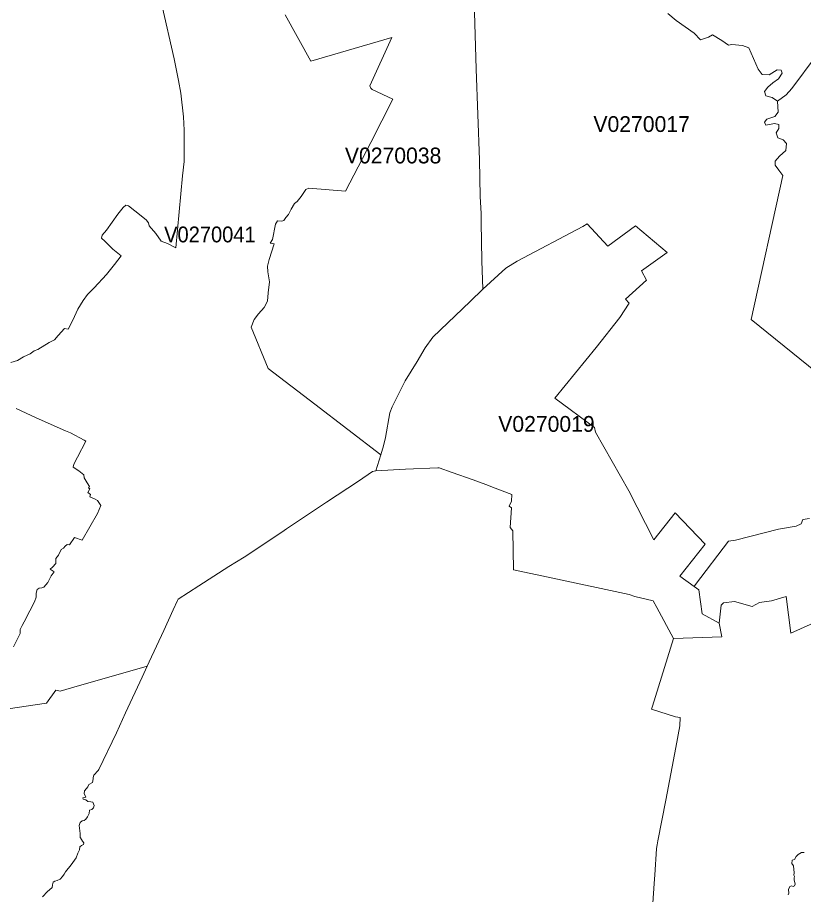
# Model space of a CAD drawing. Extents: x 369010 to 735936, y 6377141 to 6616555.
# Drawn here: x 408735 to 413706, y 6457471 to 6463018 of the extents above; entities that cross this region are included whole.
import ezdxf
from ezdxf.enums import TextEntityAlignment as Align

# ---------------------------------------------------------------- set-up
doc = ezdxf.new("R2010")
doc.units = 0
doc.header["$LTSCALE"] = 40
doc.layers.add('3', color=7, linetype='Continuous', lineweight=13)
doc.layers.add('4', color=7, linetype='Continuous')

msp = doc.modelspace()

# ---------------------------------------------------------------- linework, layer by layer
at = {"layer": '3'}
for points in [[(409777.65, 6462017.4), (409788.24, 6462107.6), (409789.4, 6462175.62), (409789.56, 6462304.21), (409785.59, 6462390.61), (409768.71, 6462538.24), (409754.31, 6462619.33), (409725.68, 6462755.71), (409569.11, 6463442.22)], [(409569.11, 6463442.22), (409725.68, 6462755.71)], [(410427.58, 6463034.25), (410591.1, 6462742.14), (411102.84, 6462891.26), (410964.31, 6462585.74), (410969.44, 6462570.01), (410977.39, 6462563.39), (411109.29, 6462500.67), (410969.44, 6462228.25), (410808.74, 6461920.25), (410576.7, 6461938.45), (410558.5, 6461930.67), (410529.7, 6461884.83), (410504.87, 6461853.55), (410487.83, 6461840.47), (410465.65, 6461806.38), (410450.09, 6461772.45), (410431.72, 6461752.76), (410418.64, 6461734.55), (410406.89, 6461729.25), (410379.42, 6461731.9), (410366.51, 6461711.54), (410346.98, 6461613.57), (410333.91, 6461591.39), (410358.73, 6461586.09), (410327.29, 6461488.11), (410316.86, 6461445.25), (410318.18, 6461408.67), (410329.93, 6461345.95), (410320.83, 6461276.6), (410316.86, 6461222.98), (410296.01, 6461183.92), (410259.43, 6461143.37), (410231.96, 6461108.61), (410212.43, 6461058.96), (410319.51, 6460796.64), (410616.09, 6460573.04), (411032.33, 6460252.3), (411049.05, 6460307.74), (411062.95, 6460361.2), (411090.92, 6460517.1), (411104.33, 6460555.33), (411135.61, 6460619.22), (411188.07, 6460719.02), (411262.05, 6460842.15), (411314.35, 6460927.72), (411361.36, 6460994.91), (411597.53, 6461220.83), (411677.3, 6461298.94), (411672.01, 6461479.34), (411669.85, 6461603.64), (411666.71, 6461719.65), (411667.21, 6461778.24), (411662.41, 6461885.49), (411657.61, 6462117.86), (411635.76, 6462690.5), (411625, 6463051.13)], [(411625, 6463051.13), (411635.76, 6462690.5), (411657.61, 6462117.86), (411662.41, 6461885.49), (411667.21, 6461778.24), (411666.71, 6461719.65), (411669.85, 6461603.64), (411672.01, 6461479.34), (411677.3, 6461298.94), (411824.6, 6461433.17), (411894.61, 6461475.87), (412311.68, 6461694.99), (412338.66, 6461713.53), (412469.24, 6461571.03), (412643.51, 6461699.79), (412843.28, 6461531.81), (412681.25, 6461415.95), (412712.53, 6461357.04), (412580.79, 6461235.89), (412604.79, 6461211.89), (412544.87, 6461120.86), (412394.1, 6460930.03), (412134.26, 6460610.28), (412384.5, 6460423.92), (412391.12, 6460395.79), (412601.64, 6460023.24), (412760.36, 6459714.41), (412895.58, 6459884.05), (413083.59, 6459686.44), (412924.54, 6459483.2), (413014.91, 6459417.66), (413023.68, 6459431.73), (413233.04, 6459705.8), (413275.57, 6459712.42), (413549.15, 6459781.27), (413659.54, 6459800.47), (413692.15, 6459814.21), (413702.74, 6459842.34), (413744.61, 6459848.8)], [(412848.41, 6463043.02), (412902.03, 6462999.17), (413014.74, 6462918.73), (413055.95, 6462877.19), (413105.11, 6462893.57), (413129.93, 6462908.64), (413189.51, 6462872.56), (413232.71, 6462842.6), (413253.73, 6462846.41), (413320.59, 6462839.95), (413360.48, 6462825.55), (413420.06, 6462690.34), (413444.89, 6462658.39), (413488.74, 6462654.42), (413539.39, 6462685.87), (413565.7, 6462683.88), (413572.16, 6462664.85), (413547.99, 6462630.92), (413512.58, 6462604.11), (413480.47, 6462578.12), (413460.77, 6462548.83), (413468.06, 6462522.51), (413507.94, 6462511.43), (413541.21, 6462489.41), (413596.82, 6462529.3), (413632.24, 6462569.85), (413786.98, 6462775.24)], [(413055.95, 6462877.19), (413014.74, 6462918.73), (412902.03, 6462999.17), (412848.41, 6463043.02)], [(411109.29, 6462500.67), (410977.39, 6462563.39), (410969.44, 6462570.01), (410964.31, 6462585.74), (411102.84, 6462891.26), (410591.1, 6462742.14), (410427.58, 6463034.25)], [(413947.69, 6460645.7), (413375.7, 6461106.96), (413576.79, 6462018.39), (413550.64, 6462053.14), (413526.48, 6462083.27), (413527.14, 6462108.75), (413554.12, 6462141.52), (413595.33, 6462176.11), (413598.64, 6462219.97), (413577.62, 6462243.47), (413544.85, 6462256.55), (413533.76, 6462287.33), (413550.81, 6462316.13), (413550.31, 6462341.45), (413522.84, 6462347.41), (413468.55, 6462337.48), (413458.79, 6462356.51), (413475.17, 6462374.22), (413524.82, 6462392.43), (413547.17, 6462419.9), (413541.21, 6462489.41), (413507.94, 6462511.43), (413468.06, 6462522.51), (413460.77, 6462548.83), (413480.47, 6462578.12), (413512.58, 6462604.11), (413547.99, 6462630.92), (413572.16, 6462664.85), (413565.7, 6462683.88), (413539.39, 6462685.87), (413488.74, 6462654.42), (413444.89, 6462658.39), (413420.06, 6462690.34), (413360.48, 6462825.55), (413320.59, 6462839.95), (413253.73, 6462846.41), (413232.71, 6462842.6), (413189.51, 6462872.56), (413129.93, 6462908.64), (413105.11, 6462893.57), (413055.95, 6462877.19)], [(413786.98, 6462775.24), (413632.24, 6462569.85), (413596.82, 6462529.3), (413541.21, 6462489.41), (413547.17, 6462419.9), (413524.82, 6462392.43), (413475.17, 6462374.22), (413458.79, 6462356.51), (413468.55, 6462337.48), (413522.84, 6462347.41), (413550.31, 6462341.45), (413550.81, 6462316.13), (413533.76, 6462287.33), (413544.85, 6462256.55), (413577.62, 6462243.47), (413598.64, 6462219.97), (413595.33, 6462176.11), (413554.12, 6462141.52), (413527.14, 6462108.75), (413526.48, 6462083.27), (413550.64, 6462053.14), (413576.79, 6462018.39), (413375.7, 6461106.96), (413947.69, 6460645.7)], [(409725.68, 6462755.71), (409754.31, 6462619.33), (409768.71, 6462538.24), (409785.59, 6462390.61), (409789.56, 6462304.21), (409789.4, 6462175.62), (409788.24, 6462107.6), (409777.65, 6462017.4), (409735.94, 6461561.76), (409683.64, 6461589.24), (409644.42, 6461603.64), (409610.49, 6461652.13), (409567.46, 6461700.46), (409563.49, 6461719.99), (409549.09, 6461738.36), (409477.59, 6461795.62), (409437.04, 6461825.74), (409420.16, 6461831.04), (409403.11, 6461816.64), (409369.18, 6461774.77), (409297.36, 6461672.82), (409269.88, 6461640.05), (409267.23, 6461623), (409286.93, 6461602.15), (409339.06, 6461552.5), (409390.37, 6461509.8), (409348.66, 6461455.01), (409297.69, 6461392.12), (409219.24, 6461307.22), (409177.36, 6461265.35), (409150.06, 6461228.77), (409117.62, 6461172), (409085.01, 6461102.66), (409054.89, 6461046.38), (409031.39, 6461050.36), (408992.33, 6461007.16), (408968.66, 6460979.69), (408936.06, 6460962.8), (408864.23, 6460916.96), (408839.41, 6460909.18), (408814.58, 6460889.49), (408772.71, 6460871.28), (408735.3, 6460849.27), (408693.6, 6460836.19)], [(408616.47, 6458637.31), (408917.85, 6458680.17), (408977.93, 6458762.59), (409005.41, 6458757.3), (409075.91, 6458776.99), (409555.04, 6458915.19), (409567.46, 6458942), (409660.47, 6459141.1), (409720.55, 6459271.68), (409748.02, 6459331.1), (409751.17, 6459337.89), (409880.92, 6459422.96), (410071.91, 6459545.26), (410167.74, 6459604.51), (410406.56, 6459763.4), (410436.85, 6459783.42), (410690.24, 6459951.91), (410890.83, 6460084.81), (410981.19, 6460145.21), (411001.05, 6460149.52), (411032.33, 6460252.3), (410616.09, 6460573.04), (410319.51, 6460796.64), (410212.43, 6461058.96), (410231.96, 6461108.61), (410259.43, 6461143.37), (410296.01, 6461183.92), (410316.86, 6461222.98), (410320.83, 6461276.6), (410329.93, 6461345.95), (410318.18, 6461408.67), (410316.86, 6461445.25), (410327.29, 6461488.11), (410358.73, 6461586.09), (410333.91, 6461591.39), (410346.98, 6461613.57), (410366.51, 6461711.54), (410379.42, 6461731.9), (410406.89, 6461729.25), (410418.64, 6461734.55), (410431.72, 6461752.76), (410450.09, 6461772.45), (410465.65, 6461806.38), (410487.83, 6461840.47), (410504.87, 6461853.55), (410529.7, 6461884.83), (410558.5, 6461930.67), (410576.7, 6461938.45), (410808.74, 6461920.25), (410969.44, 6462228.25), (411109.29, 6462500.67)], [(408693.6, 6460836.19), (408735.3, 6460849.27), (408772.71, 6460871.28), (408814.58, 6460889.49), (408839.41, 6460909.18), (408864.23, 6460916.96), (408936.06, 6460962.8), (408968.66, 6460979.69), (408992.33, 6461007.16), (409031.39, 6461050.36), (409054.89, 6461046.38), (409085.01, 6461102.66), (409117.62, 6461172), (409150.06, 6461228.77), (409177.36, 6461265.35), (409219.24, 6461307.22), (409297.69, 6461392.12), (409348.66, 6461455.01), (409390.37, 6461509.8), (409339.06, 6461552.5), (409286.93, 6461602.15), (409267.23, 6461623), (409269.88, 6461640.05), (409297.36, 6461672.82), (409369.18, 6461774.77), (409403.11, 6461816.64), (409420.16, 6461831.04), (409437.04, 6461825.74), (409477.59, 6461795.62), (409549.09, 6461738.36), (409563.49, 6461719.99), (409567.46, 6461700.46), (409610.49, 6461652.13), (409644.42, 6461603.64), (409683.64, 6461589.24), (409735.94, 6461561.76), (409777.65, 6462017.4)], [(415455.43, 6461973.37), (415205.02, 6461673.15), (415068.15, 6461514.76), (414906.95, 6461364.65), (414925.98, 6461344.29), (414947.99, 6461285.04), (414995, 6461092.23), (415008.73, 6460935.99), (415043.98, 6460826.26), (415125.25, 6460739.04), (415117.47, 6460693.36), (415393.86, 6459670.22), (414419.7, 6459407.56), (414030.77, 6459304.79), (413626.28, 6459124.22), (413597.31, 6459355.93), (413504.96, 6459327.79), (413428.5, 6459318.03), (413381.5, 6459292.7), (413269.62, 6459322.83), (413200.27, 6459314.55), (413185.21, 6459301.48), (413173.62, 6459187.11)], [(408710.48, 6459036.83), (408752.18, 6459120.41), (408752.18, 6459146.56), (408763.94, 6459171.39), (408777.01, 6459195.06), (408812.1, 6459264.73), (408842.05, 6459322.16), (408852.65, 6459350.96), (408853.8, 6459375.79), (408859.1, 6459399.29), (408872.18, 6459408.56), (408889.22, 6459409.88), (408900.97, 6459415.01), (408926.96, 6459443.81), (408947.98, 6459485.68), (408966.18, 6459510.51), (408941.19, 6459528.38), (408955.59, 6459540.13), (408977.77, 6459563.63), (408977.77, 6459594.91), (408993.49, 6459615.93), (409010.54, 6459652.51), (409026.09, 6459660.29), (409036.69, 6459674.69), (409049.6, 6459685.11), (409063.99, 6459682.63), (409095.44, 6459729.63), (409143.77, 6459711.26), (409241.75, 6459881.24), (409262.76, 6459930.23), (409241.75, 6459962.99), (409226.19, 6459972.1), (409193.42, 6459986.5), (409197.39, 6460000.9), (409180.34, 6460012.65), (409192.09, 6460036.15), (409184.32, 6460042.77), (409189.61, 6460051.87), (409176.54, 6460075.37), (409156.84, 6460106.82), (409154.19, 6460125.02), (409122.91, 6460150.01), (409086.34, 6460173.52), (409091.63, 6460193.05), (409113.81, 6460237.57), (409167.77, 6460337.36), (409157.17, 6460343.99), (409071.11, 6460390.99), (409038.34, 6460404.06), (408854.14, 6460485.16), (408727.36, 6460545.4)], [(408727.36, 6460545.4), (408854.14, 6460485.16), (409038.34, 6460404.06), (409071.11, 6460390.99), (409157.17, 6460343.99), (409167.77, 6460337.36), (409113.81, 6460237.57), (409091.63, 6460193.05), (409086.34, 6460173.52), (409122.91, 6460150.01), (409154.19, 6460125.02), (409156.84, 6460106.82), (409176.54, 6460075.37), (409189.61, 6460051.87), (409184.32, 6460042.77), (409192.09, 6460036.15), (409180.34, 6460012.65), (409197.39, 6460000.9), (409193.42, 6459986.5), (409226.19, 6459972.1), (409241.75, 6459962.99), (409262.76, 6459930.23), (409241.75, 6459881.24), (409143.77, 6459711.26), (409095.44, 6459729.63), (409063.99, 6459682.63), (409049.6, 6459685.11), (409036.69, 6459674.69), (409026.09, 6459660.29), (409010.54, 6459652.51), (408993.49, 6459615.93), (408977.77, 6459594.91), (408977.77, 6459563.63), (408955.59, 6459540.13), (408941.19, 6459528.38), (408966.18, 6459510.51), (408947.98, 6459485.68), (408926.96, 6459443.81), (408900.97, 6459415.01), (408889.22, 6459409.88), (408872.18, 6459408.56), (408859.1, 6459399.29), (408853.8, 6459375.79), (408852.65, 6459350.96), (408842.05, 6459322.16), (408812.1, 6459264.73), (408777.01, 6459195.06), (408763.94, 6459171.39), (408752.18, 6459146.56)], [(413744.61, 6459848.8), (413702.74, 6459842.34), (413692.15, 6459814.21), (413659.54, 6459800.47), (413549.15, 6459781.27), (413275.57, 6459712.42), (413233.04, 6459705.8), (413023.68, 6459431.73), (413014.91, 6459417.66), (413043.7, 6459398.13), (413065.22, 6459245.2), (413173.62, 6459187.11), (413185.21, 6459301.48), (413200.27, 6459314.55), (413269.62, 6459322.83), (413381.5, 6459292.7), (413428.5, 6459318.03), (413504.96, 6459327.79), (413597.31, 6459355.93), (413626.28, 6459124.22), (414030.77, 6459304.79)], [(413173.62, 6459187.11), (413189.68, 6459099.56), (412884.99, 6459089.63), (412752.25, 6458660.97), (412745.63, 6458642.6), (412896.9, 6458593.95), (412926.86, 6458589.97), (412925.2, 6458538.17), (412898.72, 6458400.8), (412835, 6458067.97), (412786.01, 6457810.78), (412781.05, 6457785.62), (412776.41, 6457762.45), (412775.92, 6457759.31), (412765.49, 6457595.46), (412762.02, 6457539.69), (412753.91, 6457416.05)], [(408752.18, 6459146.56), (408752.18, 6459120.41), (408710.48, 6459036.83)], [(409555.04, 6458915.19), (409075.91, 6458776.99), (409005.41, 6458757.3), (408977.93, 6458762.59), (408917.85, 6458680.17), (408616.47, 6458637.31)], [(409417.68, 6458620.59), (409522.77, 6458845.68), (409555.04, 6458915.19)], [(408892.37, 6457455.77), (408925.14, 6457490.2), (408925.3, 6457490.37), (408953.11, 6457512.05), (408953.27, 6457512.21), (408956.58, 6457531.41), (408961.05, 6457547.63), (408971.48, 6457554.08), (408986.87, 6457559.38), (409005.24, 6457567.66), (409018.81, 6457583.87), (409030.23, 6457600.09), (409037.84, 6457614.66), (409075.41, 6457658.68), (409105.21, 6457701.55), (409117.45, 6457731.67), (409126.22, 6457752.52), (409130.03, 6457771.56), (409140.46, 6457780.33), (409153.2, 6457786.45), (409154.53, 6457796.38), (409154.19, 6457796.71), (409146.25, 6457808.79), (409132.68, 6457829.65), (409132.18, 6457830.14), (409132.18, 6457856.29), (409125.73, 6457906.28), (409131.35, 6457926.63), (409143.93, 6457935.74), (409156.68, 6457938.38), (409167.1, 6457947.98), (409178.03, 6457961.56), (409188.29, 6457983.07), (409190.94, 6458004.75), (409206.16, 6458007.4), (409215.76, 6458018.32), (409219.73, 6458033.88), (409212.29, 6458053.91), (409199.71, 6458057.38), (409180.01, 6458058.37), (409167.43, 6458068.31), (409150.88, 6458073.1), (409147.91, 6458082.21), (409156.51, 6458084.69), (409167.43, 6458085.68), (409165.61, 6458092.14), (409156.51, 6458106.87), (409159.49, 6458126.07), (409171.74, 6458141.79), (409179.52, 6458150.56), (409186.14, 6458166.12), (409186.3, 6458166.28), (409209.47, 6458178.86), (409209.64, 6458179.03), (409210.8, 6458188.96), (409215.27, 6458222.06), (409218.74, 6458226.03), (409244.39, 6458254.99), (409249.69, 6458260.79), (409361.24, 6458493.65), (409417.35, 6458619.6), (409417.68, 6458620.59)], [(413609.89, 6457468.19), (413613.7, 6457477.95), (413610.72, 6457501.62), (413620.15, 6457521.15), (413631.57, 6457524.29), (413641.67, 6457519.99), (413650.61, 6457525.78), (413653.75, 6457535.71), (413647.46, 6457563.35), (413646.97, 6457575.77), (413650.61, 6457584.54), (413644.81, 6457593.47), (413648.46, 6457607.05), (413642.83, 6457651.24), (413632.57, 6457666.3), (413635.21, 6457687.65), (413648.79, 6457691.78), (413660.7, 6457711.64), (413673.78, 6457724.06), (413692.98, 6457735.64), (413709.86, 6457735.15)]]:
    msp.add_lwpolyline(points, dxfattribs=at)
msp.add_lwpolyline([(411677.3, 6461298.94), (411597.53, 6461220.83), (411361.36, 6460994.91), (411314.35, 6460927.72), (411262.05, 6460842.15), (411188.07, 6460719.02), (411135.61, 6460619.22), (411104.33, 6460555.33), (411090.92, 6460517.1), (411062.95, 6460361.2), (411049.05, 6460307.74), (411032.33, 6460252.3), (411001.05, 6460149.52), (411189.73, 6460160.61), (411392.97, 6460170.04), (411401.74, 6460170.37), (411484.66, 6460139.59), (411617.22, 6460093.08), (411697.66, 6460063.62), (411755.42, 6460040.12), (411861.84, 6460000.07), (411860.02, 6459958.53), (411843.97, 6459926.75), (411860.02, 6459917.15), (411850.92, 6459791.04), (411868.46, 6459770.84), (411872.6, 6459523.58), (412120.52, 6459470.46), (412603.46, 6459367.18), (412640.04, 6459354.44), (412755.06, 6459328.78), (412778.07, 6459285.75), (412884.99, 6459089.63), (413189.68, 6459099.56), (413173.62, 6459187.11), (413065.22, 6459245.2), (413043.7, 6459398.13), (413014.91, 6459417.66), (412924.54, 6459483.2), (413083.59, 6459686.44), (412895.58, 6459884.05), (412760.36, 6459714.41), (412601.64, 6460023.24), (412391.12, 6460395.79), (412384.5, 6460423.92), (412134.26, 6460610.28), (412394.1, 6460930.03), (412544.87, 6461120.86), (412604.79, 6461211.89), (412580.79, 6461235.89), (412712.53, 6461357.04), (412681.25, 6461415.95), (412843.28, 6461531.81), (412643.51, 6461699.79), (412469.24, 6461571.03), (412338.66, 6461713.53), (412311.68, 6461694.99), (411894.61, 6461475.87), (411824.6, 6461433.17)], close=True, dxfattribs=at)

# ---------------------------------------------------------------- texts
at = {"layer": '4'}
for s, p in [('V0270017', (412682.73, 6462293.87)), ('V0270038', (411110.78, 6462095.03)), ('V0270019', (412080.67, 6460397.07))]:
    msp.add_text(s, height=100, dxfattribs=at).set_placement(p, align=Align.CENTER)
at = {"layer": '4', "width": 0.95}
msp.add_text('V0270041', height=100, dxfattribs=at).set_placement((409951.93, 6461595.57), align=Align.CENTER)

doc.saveas('drawing.dxf')
